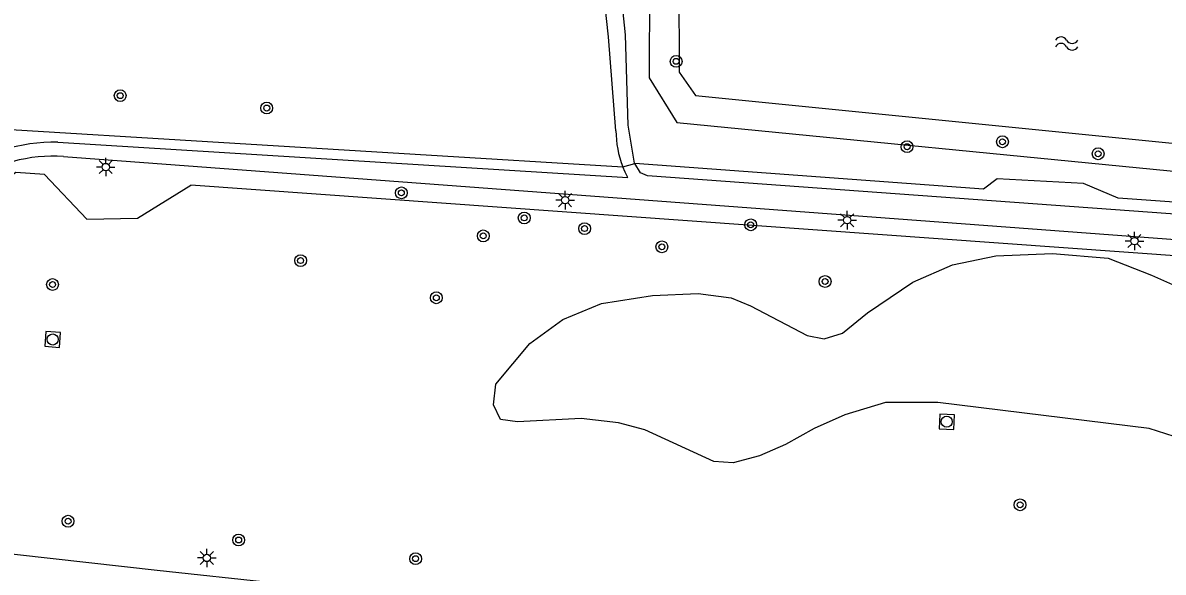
# Model space of a CAD drawing. Extents: x 132994 to 136000, y 393499 to 395512.
# Drawn here: x 133597 to 133674.2, y 395045.3 to 395082.5 of the extents above; entities that cross this region are included whole.
import ezdxf

# ---------------------------------------------------------------- set-up
doc = ezdxf.new("R2010")
doc.units = 0
for name, color, linetype in [('gg-knt-verharding', 7, 'Continuous'), ('gg-kntw-bovenkant insteek waterloop', 7, 'Continuous'), ('gg-kntw-waterlijn', 7, 'Continuous'), ('gt-grn-groengrens', 7, 'Continuous'), ('gt-grn-weggrens', 7, 'Continuous'), ('gt-symb-boom', 7, 'Continuous'), ('gt-symb-lichtmast', 7, 'Continuous'), ('gt-symb-rioolschacht', 7, 'Continuous'), ('gt-symb-watersymbool', 7, 'Continuous')]:
    doc.layers.add(name, color=color, linetype=linetype)

# ---------------------------------------------------------------- blocks, each defined once
blk = doc.blocks.new('gt0-WA')
at = {"layer": 'gt-symb-watersymbool'}
for centre, start, end in [((-0.323, 0.022), 28.07249, 151.92751), ((0.427, 0.422), 208.07248, 331.92751), ((-0.323, -0.428), 28.07249, 151.92751), ((0.427, -0.028), 208.07248, 331.92751)]:
    blk.add_arc(centre, 0.425, start, end, dxfattribs=at)
blk = doc.blocks.new('gt0-BOOM')
at = {"layer": 'gt-symb-boom'}
for radius in [0.4, 0.2]:
    blk.add_circle((0, 0), radius, dxfattribs=at)
blk = doc.blocks.new('gt0-LMAST')
at = {"layer": 'gt-symb-lichtmast'}
for p, q in [((-0.182, 0.173), (-0.447, 0.438)), ((-0.005, 0.246), (-0.005, 0.621)), ((0.172, 0.173), (0.437, 0.438)), ((-0.255, -0.004), (-0.63, -0.004)), ((-0.182, -0.181), (-0.447, -0.446)), ((-0.005, -0.254), (-0.005, -0.629)), ((0.437, -0.446), (0.172, -0.181)), ((0.245, -0.004), (0.62, -0.004))]:
    blk.add_line(p, q, dxfattribs=at)
blk.add_circle((-0.005, -0.004), 0.25, dxfattribs=at)
blk = doc.blocks.new('gt0-RS')
at = {"layer": 'gt-symb-rioolschacht'}
blk.add_lwpolyline([(-0.5, -0.5), (0.5, -0.5), (0.5, 0.5), (-0.5, 0.5)], close=True, dxfattribs=at)
blk.add_circle((0, 0), 0.375, dxfattribs=at)

msp = doc.modelspace()

# ---------------------------------------------------------------- linework, layer by layer
at = {"layer": 'gg-knt-verharding'}
for p, q in [((133599.753, 395073.462), (133689.784, 395066.716)), ((133693.112, 395068.238), (133639.257, 395072.142))]:
    msp.add_line(p, q, dxfattribs=at)
for points in [[(133638.397, 395072.968), (133638.373, 395073.006), (133637.941, 395075.573), (133637.76, 395081.694), (133637.417, 395085.18), (133636.848, 395089.297)], [(133637.125, 395075.198), (133636.61, 395081.54), (133636.166, 395085.708)], [(133599.356, 395074.419), (133637.936, 395072.033), (133637.752, 395072.392), (133637.591, 395072.761)], [(133639.257, 395072.142), (133638.783, 395072.341), (133638.397, 395072.968)], [(133687.93, 395036.393), (133677.074, 395037.572), (133652.947, 395040.265), (133629.956, 395042.856), (133606.08, 395045.44), (133558.796, 395050.727), (133544.361, 395052.473)]]:
    msp.add_lwpolyline(points, dxfattribs=at)
for centre, radius, start, end in [((133643.643, 395075.181), 6.518, 179.85374, 201.79695), ((133599.219, 395061.773), 12.647, 89.38015, 123.49915), ((133599.109, 395062.868), 10.614, 86.51879, 123.80632)]:
    msp.add_arc(centre, radius, start, end, dxfattribs=at)
at = {"layer": 'gg-kntw-bovenkant insteek waterloop'}
msp.add_lwpolyline([(133639.407, 395091.148), (133639.377, 395078.778), (133641.246, 395075.741), (133710.302, 395068.994), (133711.711, 395071.516), (133712.115, 395084.206), (133687.251, 395083.811), (133682.115, 395084.491), (133677.227, 395086.758), (133672.297, 395089.339)], dxfattribs=at)
at = {"layer": 'gg-kntw-waterlijn'}
msp.add_lwpolyline([(133641.355, 395091.002), (133641.405, 395079.158), (133642.517, 395077.569), (133709.719, 395070.849), (133710.1, 395082.175), (133690.429, 395081.657), (133683.042, 395082.26), (133674.544, 395084.554), (133668.228, 395087.227), (133664.836, 395088.155), (133658.381, 395087.02), (133650.277, 395084.913), (133646.709, 395087.461), (133646.623, 395090.606)], dxfattribs=at)
at = {"layer": 'gt-grn-groengrens'}
for p, q in [((133595.41, 395075.32), (133637.591, 395072.761)), ((133689.721, 395065.664), (133608.365, 395071.52))]:
    msp.add_line(p, q, dxfattribs=at)
for points in [[(133712.523, 395067.676), (133671.104, 395070.628), (133668.758, 395071.619), (133662.925, 395071.931), (133661.991, 395071.232), (133638.397, 395072.968)], [(133598.459, 395072.233), (133596.527, 395072.372), (133587.636, 395065.905)], [(133598.459, 395072.233), (133601.314, 395069.215), (133604.743, 395069.282), (133608.365, 395071.52)], [(133674.899, 395054.5), (133673.207, 395055.038), (133658.906, 395056.807), (133655.369, 395056.807), (133652.601, 395055.961), (133650.525, 395055.038), (133648.602, 395053.962), (133646.834, 395053.193), (133645.065, 395052.732), (133643.758, 395052.809), (133639.068, 395054.962), (133637.299, 395055.423), (133634.762, 395055.73), (133630.456, 395055.5), (133629.303, 395055.653), (133628.842, 395056.653), (133628.995, 395058.037), (133631.302, 395060.805), (133633.532, 395062.42), (133636.146, 395063.496), (133639.606, 395064.035), (133642.682, 395064.188), (133644.912, 395063.881), (133646.219, 395063.343), (133650.063, 395061.343), (133651.217, 395061.113), (133652.447, 395061.497), (133654.139, 395062.881), (133657.214, 395064.957), (133659.905, 395066.111), (133662.827, 395066.726), (133666.672, 395066.88), (133670.439, 395066.572), (133673.361, 395065.419), (133675.591, 395064.419)]]:
    msp.add_lwpolyline(points, dxfattribs=at)
at = {"layer": 'gt-grn-weggrens'}
msp.add_line((133637.591, 395072.761), (133638.397, 395072.968), dxfattribs=at)

# ---------------------------------------------------------------- block references
at = {"layer": 'gt-symb-boom'}
for p in [(133641.195, 395079.889), (133656.823, 395074.113), (133663.277, 395074.448), (133669.751, 395073.636), (133622.605, 395070.989), (133630.918, 395069.294), (133635.003, 395068.573), (133646.242, 395068.829), (133628.146, 395068.078), (133640.232, 395067.339), (133615.785, 395066.408), (133599, 395064.788), (133651.276, 395064.992), (133624.97, 395063.891), (133664.468, 395049.881), (133600.052, 395048.77), (133611.593, 395047.499), (133623.568, 395046.233)]:
    msp.add_blockref('gt0-BOOM', p, dxfattribs=at)
for p, rotation in [((133603.579, 395077.57), -4.87788086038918), ((133613.494, 395076.73), -4.8778808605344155)]:
    msp.add_blockref('gt0-BOOM', p, dxfattribs=dict(at, rotation=rotation))
at = {"layer": 'gt-symb-lichtmast'}
for p in [(133602.607, 395072.741), (133633.688, 395070.502), (133652.774, 395069.144), (133672.212, 395067.732), (133609.447, 395046.287)]:
    msp.add_blockref('gt0-LMAST', p, dxfattribs=at)
at = {"layer": 'gt-symb-rioolschacht'}
for p, rotation in [((133599.011, 395061.069), 175.81229548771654), ((133659.507, 395055.503), 177.47809205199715)]:
    msp.add_blockref('gt0-RS', p, dxfattribs=dict(at, rotation=rotation))
at = {"layer": 'gt-symb-watersymbool'}
msp.add_blockref('gt0-WA', (133667.566, 395081.106), dxfattribs=at)

doc.saveas('drawing.dxf')
